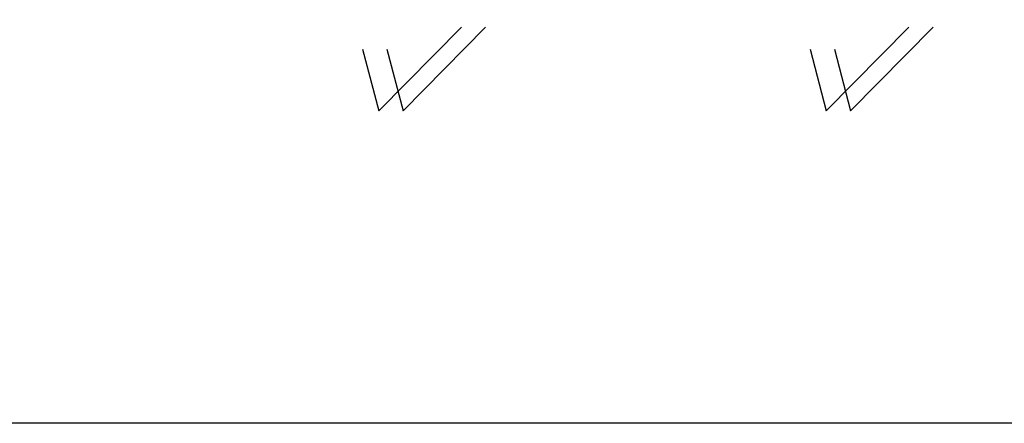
# Model space of a CAD drawing. Header units: millimetres. Extents: x -33345 to 4712671, y -3392 to 121473.
# Tile 299 of 656: x 1635956 to 1750575, y -3392 to 43634. Entities that reach past the tile are written whole.
import ezdxf

# ---------------------------------------------------------------- set-up
doc = ezdxf.new("R2010")
doc.units = ezdxf.units.MM

msp = doc.modelspace()

# ---------------------------------------------------------------- linework, layer by layer
at = {"color": 3, "lineweight": 30, "ltscale": 100}
msp.add_lwpolyline([(-33344.658, 121472.664), (4712671.379, 121472.664), (4712671.379, -3391.647), (-33344.658, -3391.647)], close=True, dxfattribs=at)
at = {"color": 5, "lineweight": 30}
for points in [[(1675875.85, 40214.208), (1677757.798, 33025.798), (1687369.197, 42767.101)], [(1678698.781, 40214.208), (1680580.729, 33025.798), (1690192.128, 42767.101)], [(1727966.757, 40214.208), (1729848.705, 33025.798), (1739460.103, 42767.101)], [(1730789.687, 40214.208), (1732671.635, 33025.798), (1742283.034, 42767.101)]]:
    msp.add_lwpolyline(points, dxfattribs=at)

doc.saveas('drawing.dxf')
